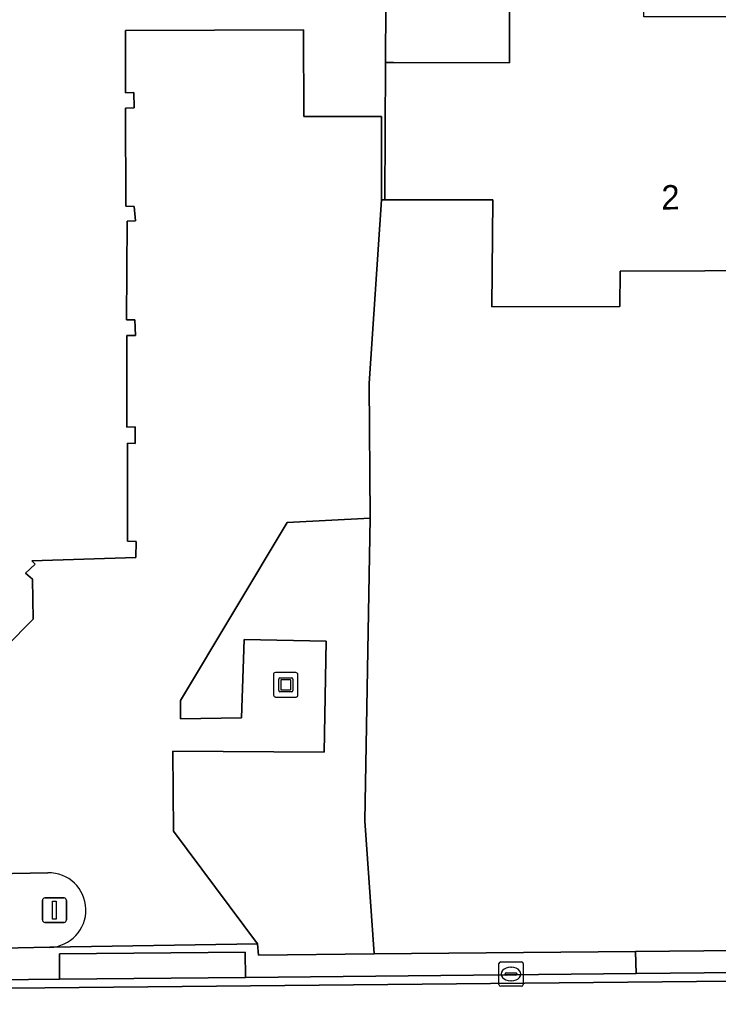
# Model space of a CAD drawing. Extents: x 157320 to 158835, y 386650 to 388491.
# Drawn here: x 157836.04 to 157864.74, y 387871.57 to 387911.34 of the extents above; entities that cross this region are included whole.
import ezdxf

# ---------------------------------------------------------------- set-up
doc = ezdxf.new("R2010")
doc.units = 0
for name, color, linetype in [('IMGEO_Erf', 7, 'Continuous'), ('IMGEO_Groenvoorziening', 7, 'Continuous'), ('IMGEO_Kolk', 7, 'Continuous'), ('IMGEO_Kunstobject', 7, 'Continuous'), ('IMGEO_Lichtmast', 7, 'Continuous'), ('IMGEO_Pand', 7, 'Continuous'), ('IMGEO_Pand_nummerreeks', 7, 'Continuous'), ('IMGEO_Parkeervlak_open', 7, 'Continuous'), ('IMGEO_Rijbaan_lokaal_open', 7, 'Continuous'), ('IMGEO_Voetpad_open', 7, 'Continuous')]:
    doc.layers.add(name, color=color, linetype=linetype)

msp = doc.modelspace()

# ---------------------------------------------------------------- linework, layer by layer
at = {"layer": 'IMGEO_Erf'}
for points in [[(157851.096, 387914.343), (157851.068, 387909.577), (157851.399, 387909.576), (157856.148, 387909.563), (157856.159, 387913.343)], [(157871.112, 387901.063), (157860.696, 387901.022), (157860.684, 387899.577), (157855.432, 387899.553), (157855.469, 387903.944), (157851.135, 387903.944), (157851.035, 387903.944), (157850.899, 387903.944), (157850.389, 387896.418), (157850.434, 387890.891), (157850.221, 387878.483), (157850.604, 387873.025), (157861.32, 387873.13), (157865.526, 387873.171)]]:
    msp.add_lwpolyline(points, dxfattribs=at)
at = {"layer": 'IMGEO_Groenvoorziening'}
msp.add_lwpolyline([(157850.221, 387878.483), (157850.434, 387890.891), (157847.036, 387890.712), (157842.651, 387883.423), (157842.651, 387882.661), (157845.159, 387882.701), (157845.27, 387885.92), (157848.629, 387885.848), (157848.551, 387881.301), (157842.344, 387881.344), (157842.372, 387878.056), (157845.809, 387873.448), (157845.848, 387872.978), (157850.604, 387873.025)], close=True, dxfattribs=at)
msp.add_lwpolyline([(157837.21, 387876.353), (157831.383, 387876.24), (157831.414, 387873.184), (157837.297, 387873.298)], dxfattribs=at)
msp.add_arc((157837.246, 387874.825), 1.528, 271.8942, 91.3683, dxfattribs=at)
at = {"layer": 'IMGEO_Kolk'}
for p, q in [((157855.717, 387871.777), (157855.717, 387872.629)), ((157855.792, 387872.703), (157856.644, 387872.703)), ((157856.205, 387872.483), (157856.23, 387872.483)), ((157856.718, 387872.629), (157856.718, 387871.777)), ((157855.976, 387872.197), (157855.976, 387872.209)), ((157856.414, 387872.16), (157856.016, 387872.16)), ((157856.019, 387872.246), (157856.417, 387872.246)), ((157856.46, 387872.209), (157856.46, 387872.197)), ((157856.644, 387871.703), (157855.792, 387871.703)), ((157856.228, 387871.923), (157856.203, 387871.923))]:
    msp.add_line(p, q, dxfattribs=at)
for points in [[(157855.717, 387871.777), (157855.717, 387872.629)], [(157855.792, 387872.703), (157856.644, 387872.703)], [(157856.718, 387872.629), (157856.718, 387871.777)], [(157856.644, 387871.703), (157855.792, 387871.703)]]:
    msp.add_lwpolyline(points, dxfattribs=at)
for centre, radius, start, end in [((157855.794, 387872.627), 0.0765, 91.552, 178.448), ((157855.794, 387872.627), 0.0765, 91.552, 178.448), ((157856.642, 387872.627), 0.0765, 1.552, 88.448), ((157856.642, 387872.627), 0.0765, 1.552, 88.448), ((157856.016, 387872.206), 0.0403, 85.8775, 175.7526), ((157856.013, 387872.196), 0.0366, 178.938, 274.7102), ((157856.417, 387872.203), 0.043, 264.8664, 352.4533), ((157856.421, 387872.208), 0.0386, 1.7309, 96.639), ((157855.794, 387871.779), 0.0765, 181.552, 268.448), ((157855.794, 387871.779), 0.0765, 181.552, 268.448), ((157856.642, 387871.779), 0.0765, 271.552, 358.448), ((157856.642, 387871.779), 0.0765, 271.552, 358.448)]:
    msp.add_arc(centre, radius, start, end, dxfattribs=at)
for centre, major_axis, ratio, start_param, end_param in [((157856.204, 387872.203), (-0.387, 0.002), 0.722429, 4.712389, 7.853982), ((157856.229, 387872.203), (-0.39, 0.002), 0.717154, 1.570796, 4.712389)]:
    msp.add_ellipse(centre, major_axis=major_axis, ratio=ratio, start_param=start_param, end_param=end_param, dxfattribs=at)
at = {"layer": 'IMGEO_Kunstobject'}
for p, q in [((157846.47, 387884.478), (157846.47, 387883.637)), ((157846.47, 387884.478), (157846.47, 387883.637)), ((157847.386, 387884.562), (157846.545, 387884.562)), ((157847.386, 387884.562), (157846.545, 387884.562)), ((157847.47, 387883.646), (157847.47, 387884.487)), ((157847.47, 387883.646), (157847.47, 387884.487)), ((157846.684, 387883.826), (157846.684, 387884.3)), ((157846.734, 387884.35), (157847.208, 387884.35)), ((157846.764, 387884.25), (157846.764, 387883.876)), ((157847.158, 387884.27), (157846.784, 387884.27)), ((157847.178, 387883.876), (157847.178, 387884.25)), ((157847.258, 387884.3), (157847.258, 387883.826)), ((157847.208, 387883.776), (157846.734, 387883.776)), ((157846.784, 387883.856), (157847.158, 387883.856)), ((157846.554, 387883.562), (157847.395, 387883.562)), ((157846.554, 387883.562), (157847.395, 387883.562))]:
    msp.add_line(p, q, dxfattribs=at)
for centre, radius, start, end in [((157846.548, 387884.484), 0.0779, 92.4484, 184.2845), ((157846.548, 387884.484), 0.0779, 92.4484, 184.2845), ((157847.392, 387884.484), 0.0779, 2.4484, 94.2845), ((157847.392, 387884.484), 0.0779, 2.4484, 94.2845), ((157846.734, 387884.3), 0.05, 90, 180), ((157846.784, 387884.25), 0.02, 90, 180), ((157847.158, 387884.25), 0.02, 360, 90), ((157847.208, 387884.3), 0.05, 360, 90), ((157846.548, 387883.64), 0.0779, 182.4484, 274.2845), ((157846.548, 387883.64), 0.0779, 182.4484, 274.2845), ((157846.734, 387883.826), 0.05, 180, 270), ((157846.784, 387883.876), 0.02, 180, 270), ((157847.158, 387883.876), 0.02, 270, 0), ((157847.208, 387883.826), 0.05, 270, 0), ((157847.392, 387883.64), 0.0779, 272.4484, 4.2845), ((157847.392, 387883.64), 0.0779, 272.4484, 4.2845)]:
    msp.add_arc(centre, radius, start, end, dxfattribs=at)
at = {"layer": 'IMGEO_Lichtmast'}
for p, q in [((157837.085, 387875.322), (157837.875, 387875.322)), ((157837.875, 387875.322), (157837.085, 387875.322)), ((157836.985, 387874.422), (157836.985, 387875.222)), ((157836.985, 387875.222), (157836.985, 387874.422)), ((157837.975, 387875.222), (157837.975, 387874.422)), ((157837.975, 387874.422), (157837.975, 387875.222)), ((157837.875, 387874.322), (157837.085, 387874.322)), ((157837.085, 387874.322), (157837.875, 387874.322))]:
    msp.add_line(p, q, dxfattribs=at)
msp.add_lwpolyline([(157837.405, 387875.197), (157837.555, 387875.197), (157837.555, 387874.447), (157837.405, 387874.447), (157837.405, 387875.197)], dxfattribs=at)
for centre, start, end in [((157837.085, 387875.222), 90, 180), ((157837.085, 387875.222), 90, 180), ((157837.875, 387875.222), 0, 90), ((157837.875, 387875.222), 360, 90), ((157837.085, 387874.422), 180, 270), ((157837.085, 387874.422), 180, 270), ((157837.875, 387874.422), 270, 0), ((157837.875, 387874.422), 270, 0)]:
    msp.add_arc(centre, 0.1, start, end, dxfattribs=at)
at = {"layer": 'IMGEO_Pand'}
for points in [[(157840.395, 387910.889), (157847.696, 387910.923), (157847.718, 387907.366), (157850.899, 387907.366), (157850.899, 387903.944), (157851.035, 387903.944), (157851.068, 387909.577), (157851.096, 387914.343)], [(157835.49, 387885.619), (157836.602, 387886.756), (157836.579, 387888.4), (157836.295, 387888.645), (157836.686, 387889.008), (157836.546, 387889.147), (157840.822, 387889.283), (157840.828, 387889.938), (157840.481, 387889.952), (157840.475, 387893.976), (157840.797, 387893.951), (157840.792, 387894.637), (157840.457, 387894.629), (157840.453, 387896.293), (157840.447, 387898.385), (157840.801, 387898.38), (157840.783, 387899.021), (157840.442, 387899.026), (157840.464, 387903.072), (157840.804, 387903.083), (157840.748, 387903.673), (157840.408, 387903.681), (157840.4, 387907.704), (157840.75, 387907.715), (157840.735, 387908.351), (157840.396, 387908.335), (157840.395, 387910.889)]]:
    msp.add_lwpolyline(points, dxfattribs=at)
msp.add_lwpolyline([(157872.485, 387912.196), (157865.486, 387912.14), (157865.484, 387911.445), (157861.664, 387911.455), (157861.669, 387913.338), (157856.159, 387913.343), (157856.148, 387909.563), (157851.399, 387909.576), (157851.068, 387909.577), (157851.035, 387903.944), (157851.135, 387903.944), (157855.469, 387903.944), (157855.432, 387899.553), (157860.684, 387899.577), (157860.696, 387901.022), (157871.112, 387901.063), (157871.086, 387907.495), (157872.507, 387907.501)], close=True, dxfattribs=at)
at = {"layer": 'IMGEO_Parkeervlak_open'}
for points in [[(157847.036, 387890.712), (157850.434, 387890.891), (157850.389, 387896.418), (157850.899, 387903.944), (157850.899, 387907.366), (157847.718, 387907.366), (157847.696, 387910.923), (157840.395, 387910.889), (157840.396, 387908.335), (157840.735, 387908.351), (157840.75, 387907.715), (157840.4, 387907.704), (157840.408, 387903.681), (157840.748, 387903.673), (157840.804, 387903.083), (157840.464, 387903.072), (157840.442, 387899.026), (157840.783, 387899.021), (157840.801, 387898.38), (157840.447, 387898.385), (157840.453, 387896.293), (157840.457, 387894.629), (157840.792, 387894.637), (157840.797, 387893.951), (157840.475, 387893.976), (157840.481, 387889.952), (157840.828, 387889.938), (157840.822, 387889.283), (157836.546, 387889.147), (157836.686, 387889.008), (157836.295, 387888.645), (157836.579, 387888.4), (157836.602, 387886.756), (157835.49, 387885.619)], [(157837.297, 387873.298), (157845.809, 387873.448), (157842.372, 387878.056), (157842.344, 387881.344), (157848.551, 387881.301), (157848.629, 387885.848), (157845.27, 387885.92), (157845.159, 387882.701), (157842.651, 387882.661), (157842.651, 387883.423), (157847.036, 387890.712)], [(157825.226, 387876.121), (157830.063, 387876.215), (157831.383, 387876.24), (157837.21, 387876.353)]]:
    msp.add_lwpolyline(points, dxfattribs=at)
msp.add_arc((157837.246, 387874.825), 1.528, 271.8942, 91.3683, dxfattribs=at)
at = {"layer": 'IMGEO_Rijbaan_lokaal_open'}
for points in [[(157830.036, 387871.565), (157879.295, 387872.046), (157879.314, 387872.397), (157865.533, 387872.262), (157861.348, 387872.221), (157845.319, 387872.064), (157837.692, 387871.99), (157830.032, 387871.915)], [(157880.256, 387872.406), (157879.314, 387872.397), (157879.295, 387872.046), (157830.036, 387871.565)]]:
    msp.add_lwpolyline(points, dxfattribs=at)
at = {"layer": 'IMGEO_Voetpad_open'}
msp.add_lwpolyline([(157830.032, 387871.915), (157837.692, 387871.99), (157837.682, 387873.03), (157845.309, 387873.104), (157845.319, 387872.064), (157861.348, 387872.221), (157861.32, 387873.13), (157850.604, 387873.025), (157845.848, 387872.978), (157845.809, 387873.448), (157837.297, 387873.298), (157831.414, 387873.184), (157830.183, 387873.162), (157825.335, 387873.073), (157825.176, 387873.078), (157824.72, 387873.138)], dxfattribs=at)
for points in [[(157837.692, 387871.99), (157845.319, 387872.064), (157845.309, 387873.104), (157837.682, 387873.03)], [(157865.526, 387873.171), (157861.32, 387873.13), (157861.348, 387872.221), (157865.533, 387872.262)]]:
    msp.add_lwpolyline(points, close=True, dxfattribs=at)

# ---------------------------------------------------------------- texts
at = {"layer": 'IMGEO_Pand_nummerreeks'}
msp.add_text('2', height=1, rotation=0.2235, dxfattribs=at).set_placement((157862.389, 387903.549))

doc.saveas('drawing.dxf')
